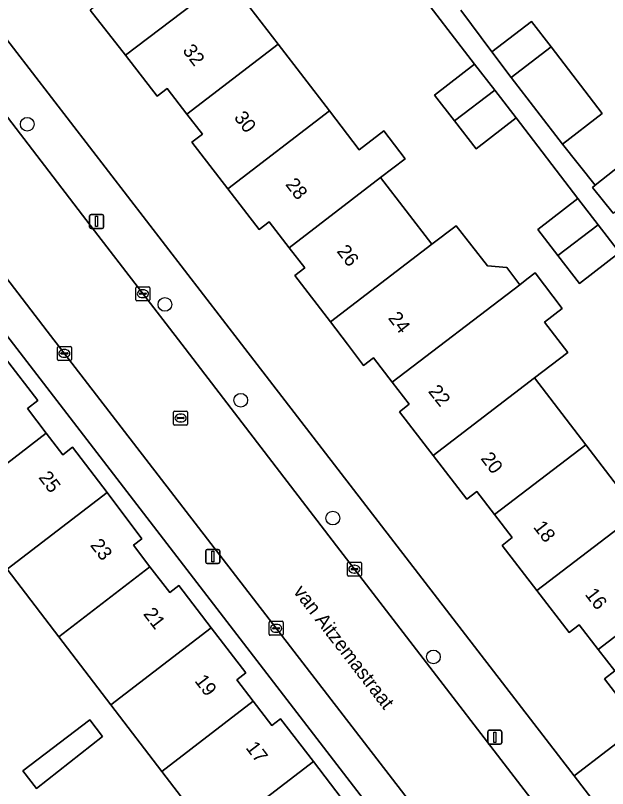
# Model space of a CAD drawing. Extents: x 159352 to 160617, y 385888 to 387323.
# Drawn here: x 159943.1 to 159985.4, y 386968.3 to 387023.5 of the extents above; entities that cross this region are included whole.
import ezdxf

# ---------------------------------------------------------------- set-up
doc = ezdxf.new("R2010")
doc.units = 0
for name, color, linetype in [('IMGEO_Boom', 7, 'Continuous'), ('IMGEO_Erf', 7, 'Continuous'), ('IMGEO_Kolk', 7, 'Continuous'), ('IMGEO_Lichtmast', 7, 'Continuous'), ('IMGEO_Openbare_ruimte_label', 7, 'Continuous'), ('IMGEO_Pand', 7, 'Continuous'), ('IMGEO_Pand_nummerreeks', 7, 'Continuous'), ('IMGEO_Rijbaan_lokaal_open', 7, 'Continuous'), ('IMGEO_Rioolput', 7, 'Continuous'), ('IMGEO_Voetpad_open', 7, 'Continuous')]:
    doc.layers.add(name, color=color, linetype=linetype)

msp = doc.modelspace()

# ---------------------------------------------------------------- linework, layer by layer
at = {"layer": 'IMGEO_Boom'}
for centre in [(159943.945, 387015.709), (159953.769, 387002.841), (159959.179, 386995.997), (159965.754, 386987.584), (159972.938, 386977.667)]:
    msp.add_circle(centre, 0.489, dxfattribs=at)
at = {"layer": 'IMGEO_Erf'}
for points in [[(159938.867, 387026.448), (159959.242, 387000), (159982.976, 386969.178), (159987.684, 386972.804), (159985.139, 386976.106), (159985.876, 386976.674), (159984.701, 386978.199), (159983.346, 386979.957), (159982.629, 386979.405), (159980.317, 386982.405), (159977.834, 386985.627), (159978.557, 386986.185), (159977.29, 386987.828), (159976.025, 386989.47), (159975.327, 386988.931), (159972.92, 386992.055)], [(159958.21, 387026.159), (159961.846, 387021.423), (159965.506, 387016.657), (159967.633, 387013.887), (159969.385, 387015.231), (159970.914, 387013.238), (159969.162, 387011.895), (159972.818, 387007.134), (159974.547, 387008.46), (159976.786, 387005.589), (159978.165, 387005.477), (159979.097, 387004.249), (159979.611, 387004.643), (159980.19, 387005.086), (159982.135, 387002.545), (159980.864, 387001.573), (159982.521, 386999.409), (159980.146, 386997.591), (159983.82, 386992.806), (159987.557, 386987.939)], [(159986.216, 387006.547), (159983.357, 387004.341), (159981.819, 387006.334), (159980.39, 387008.185), (159983.25, 387010.392), (159978.839, 387016.154), (159975.98, 387013.948), (159974.44, 387015.943), (159973.013, 387017.792), (159975.873, 387019.999), (159971.523, 387025.682)], [(159972.92, 386992.055), (159970.517, 386995.173), (159971.21, 386995.707), (159970, 386997.277), (159968.651, 386999.027), (159967.952, 386998.488), (159966.797, 387000), (159965.586, 387001.586), (159963.051, 387004.905), (159963.75, 387005.441), (159962.638, 387006.891), (159961.218, 387008.742), (159960.486, 387008.181), (159958.253, 387011.093), (159955.7, 387014.422), (159956.439, 387014.989), (159955.338, 387016.425), (159953.937, 387018.252), (159953.226, 387017.706), (159950.953, 387020.632), (159948.443, 387023.862)], [(159974.892, 387023.857), (159977.096, 387020.867), (159979.934, 387023.044), (159981.327, 387021.227), (159984.981, 387016.464), (159982.143, 387014.287), (159984.481, 387011.348), (159987.186, 387013.499)], [(159972.699, 386961.32), (159942.967, 387000), (159928.571, 387018.729)], [(159942.393, 386998.987), (159944.695, 386995.972), (159943.95, 386995.401), (159945.298, 386993.643), (159946.476, 386992.106), (159947.181, 386992.646), (159949.638, 386989.401), (159952.129, 386986.111), (159951.52, 386985.646), (159952.7, 386984.104), (159954.108, 386982.266), (159954.763, 386982.767), (159957.074, 386979.748), (159959.544, 386976.521), (159958.9, 386976.028), (159960.063, 386974.508), (159961.393, 386972.771), (159962.023, 386973.253), (159964.369, 386970.189), (159966.802, 386967.011)], [(159949.908, 386974.244), (159946.194, 386979.102), (159942.508, 386983.923)], [(159957.212, 386964.69), (159953.543, 386969.489), (159949.908, 386974.244)]]:
    msp.add_lwpolyline(points, dxfattribs=at)
msp.add_lwpolyline([(159949.314, 386971.996), (159944.594, 386968.276), (159943.63, 386969.536), (159948.405, 386973.186)], close=True, dxfattribs=at)
at = {"layer": 'IMGEO_Kolk'}
for p, q in [((159951.695, 387003.178), (159951.695, 387004.03)), ((159951.77, 387004.104), (159952.622, 387004.104)), ((159952.696, 387004.03), (159952.696, 387003.178)), ((159951.954, 387003.598), (159951.954, 387003.61)), ((159952.392, 387003.561), (159951.994, 387003.561)), ((159951.997, 387003.647), (159952.395, 387003.647)), ((159952.183, 387003.884), (159952.208, 387003.884)), ((159952.438, 387003.61), (159952.438, 387003.598)), ((159952.622, 387003.104), (159951.77, 387003.104)), ((159952.206, 387003.324), (159952.181, 387003.324)), ((159946.09, 386998.915), (159946.09, 386999.767)), ((159946.165, 386999.841), (159947.017, 386999.841)), ((159946.578, 386999.621), (159946.603, 386999.621)), ((159947.091, 386999.767), (159947.091, 386998.915)), ((159946.349, 386999.335), (159946.349, 386999.347)), ((159946.787, 386999.298), (159946.389, 386999.298)), ((159946.392, 386999.384), (159946.79, 386999.384)), ((159946.601, 386999.061), (159946.576, 386999.061)), ((159946.833, 386999.347), (159946.833, 386999.335)), ((159947.017, 386998.841), (159946.165, 386998.841)), ((159966.792, 386983.507), (159966.792, 386984.359)), ((159966.867, 386984.433), (159967.719, 386984.433)), ((159967.28, 386984.213), (159967.305, 386984.213)), ((159967.793, 386984.359), (159967.793, 386983.507)), ((159967.051, 386983.927), (159967.051, 386983.939)), ((159967.489, 386983.89), (159967.091, 386983.89)), ((159967.094, 386983.976), (159967.492, 386983.976)), ((159967.303, 386983.653), (159967.278, 386983.653)), ((159967.535, 386983.939), (159967.535, 386983.927)), ((159967.719, 386983.433), (159966.867, 386983.433)), ((159961.206, 386979.285), (159961.206, 386980.137)), ((159961.281, 386980.211), (159962.133, 386980.211)), ((159961.508, 386979.754), (159961.906, 386979.754)), ((159961.694, 386979.991), (159961.719, 386979.991)), ((159962.207, 386980.137), (159962.207, 386979.285)), ((159962.133, 386979.211), (159961.281, 386979.211)), ((159961.465, 386979.705), (159961.465, 386979.717)), ((159961.903, 386979.668), (159961.505, 386979.668)), ((159961.717, 386979.431), (159961.692, 386979.431)), ((159961.949, 386979.717), (159961.949, 386979.705))]:
    msp.add_line(p, q, dxfattribs=at)
for points in [[(159951.695, 387003.178), (159951.695, 387004.03)], [(159951.77, 387004.104), (159952.622, 387004.104)], [(159952.696, 387004.03), (159952.696, 387003.178)], [(159952.622, 387003.104), (159951.77, 387003.104)], [(159946.09, 386998.915), (159946.09, 386999.767)], [(159946.165, 386999.841), (159947.017, 386999.841)], [(159947.091, 386999.767), (159947.091, 386998.915)], [(159947.017, 386998.841), (159946.165, 386998.841)], [(159966.792, 386983.507), (159966.792, 386984.359)], [(159966.867, 386984.433), (159967.719, 386984.433)], [(159967.793, 386984.359), (159967.793, 386983.507)], [(159967.719, 386983.433), (159966.867, 386983.433)], [(159961.206, 386979.285), (159961.206, 386980.137)], [(159961.281, 386980.211), (159962.133, 386980.211)], [(159962.207, 386980.137), (159962.207, 386979.285)], [(159962.133, 386979.211), (159961.281, 386979.211)]]:
    msp.add_lwpolyline(points, dxfattribs=at)
for centre, radius, start, end in [((159951.772, 387004.028), 0.0765, 91.552, 178.448), ((159951.772, 387004.028), 0.0765, 91.552, 178.448), ((159952.62, 387004.028), 0.0765, 1.552, 88.448), ((159952.62, 387004.028), 0.0765, 1.552, 88.448), ((159951.994, 387003.607), 0.0403, 85.8775, 175.7526), ((159951.991, 387003.597), 0.0366, 178.938, 274.7102), ((159952.395, 387003.604), 0.043, 264.8664, 352.4533), ((159952.399, 387003.609), 0.0386, 1.7309, 96.639), ((159951.772, 387003.18), 0.0765, 181.552, 268.448), ((159951.772, 387003.18), 0.0765, 181.552, 268.448), ((159952.62, 387003.18), 0.0765, 271.552, 358.448), ((159952.62, 387003.18), 0.0765, 271.552, 358.448), ((159946.167, 386999.765), 0.0765, 91.552, 178.448), ((159946.167, 386999.765), 0.0765, 91.552, 178.448), ((159947.015, 386999.765), 0.0765, 1.552, 88.448), ((159947.015, 386999.765), 0.0765, 1.552, 88.448), ((159946.389, 386999.344), 0.0403, 85.8775, 175.7526), ((159946.386, 386999.334), 0.0366, 178.938, 274.7102), ((159946.79, 386999.341), 0.043, 264.8664, 352.4533), ((159946.794, 386999.346), 0.0386, 1.7309, 96.639), ((159946.167, 386998.917), 0.0765, 181.552, 268.448), ((159946.167, 386998.917), 0.0765, 181.552, 268.448), ((159947.015, 386998.917), 0.0765, 271.552, 358.448), ((159947.015, 386998.917), 0.0765, 271.552, 358.448), ((159966.869, 386984.357), 0.0765, 91.552, 178.448), ((159966.869, 386984.357), 0.0765, 91.552, 178.448), ((159967.717, 386984.357), 0.0765, 1.552, 88.448), ((159967.717, 386984.357), 0.0765, 1.552, 88.448), ((159967.091, 386983.936), 0.0403, 85.8775, 175.7526), ((159967.088, 386983.926), 0.0366, 178.938, 274.7102), ((159967.492, 386983.933), 0.043, 264.8664, 352.4533), ((159967.496, 386983.938), 0.0386, 1.7309, 96.639), ((159966.869, 386983.509), 0.0765, 181.552, 268.448), ((159966.869, 386983.509), 0.0765, 181.552, 268.448), ((159967.717, 386983.509), 0.0765, 271.552, 358.448), ((159967.717, 386983.509), 0.0765, 271.552, 358.448), ((159961.283, 386980.135), 0.0765, 91.552, 178.448), ((159961.283, 386980.135), 0.0765, 91.552, 178.448), ((159961.505, 386979.714), 0.0403, 85.8775, 175.7526), ((159961.91, 386979.716), 0.0386, 1.7309, 96.639), ((159962.131, 386980.135), 0.0765, 1.552, 88.448), ((159962.131, 386980.135), 0.0765, 1.552, 88.448), ((159961.283, 386979.287), 0.0765, 181.552, 268.448), ((159961.283, 386979.287), 0.0765, 181.552, 268.448), ((159961.502, 386979.704), 0.0366, 178.938, 274.7102), ((159961.906, 386979.711), 0.043, 264.8664, 352.4533), ((159962.131, 386979.287), 0.0765, 271.552, 358.448), ((159962.131, 386979.287), 0.0765, 271.552, 358.448)]:
    msp.add_arc(centre, radius, start, end, dxfattribs=at)
for centre, major_axis, ratio, start_param, end_param in [((159952.182, 387003.604), (-0.387, 0.002), 0.722429, 4.712389, 7.853982), ((159952.207, 387003.604), (-0.39, 0.002), 0.717154, 1.570796, 4.712389), ((159946.577, 386999.341), (-0.387, 0.002), 0.722429, 4.712389, 7.853982), ((159946.602, 386999.341), (-0.39, 0.002), 0.717154, 1.570796, 4.712389), ((159967.279, 386983.933), (-0.387, 0.002), 0.722429, 4.712389, 7.853982), ((159967.304, 386983.933), (-0.39, 0.002), 0.717154, 1.570796, 4.712389), ((159961.693, 386979.711), (-0.387, 0.002), 0.722429, 4.712389, 7.853982), ((159961.718, 386979.711), (-0.39, 0.002), 0.717154, 1.570796, 4.712389)]:
    msp.add_ellipse(centre, major_axis=major_axis, ratio=ratio, start_param=start_param, end_param=end_param, dxfattribs=at)
at = {"layer": 'IMGEO_Lichtmast'}
for p, q in [((159948.395, 387008.367), (159948.395, 387009.167)), ((159948.395, 387009.167), (159948.395, 387008.367)), ((159948.495, 387009.267), (159949.285, 387009.267)), ((159949.285, 387009.267), (159948.495, 387009.267)), ((159949.385, 387009.167), (159949.385, 387008.367)), ((159949.385, 387008.367), (159949.385, 387009.167)), ((159949.285, 387008.267), (159948.495, 387008.267)), ((159948.495, 387008.267), (159949.285, 387008.267)), ((159956.787, 386985.341), (159957.577, 386985.341)), ((159957.577, 386985.341), (159956.787, 386985.341)), ((159956.687, 386984.441), (159956.687, 386985.241)), ((159956.687, 386985.241), (159956.687, 386984.441)), ((159957.677, 386985.241), (159957.677, 386984.441)), ((159957.677, 386984.441), (159957.677, 386985.241)), ((159957.577, 386984.341), (159956.787, 386984.341)), ((159956.787, 386984.341), (159957.577, 386984.341)), ((159976.818, 386971.527), (159976.818, 386972.327)), ((159976.818, 386972.327), (159976.818, 386971.527)), ((159976.918, 386972.427), (159977.708, 386972.427)), ((159977.708, 386972.427), (159976.918, 386972.427)), ((159977.808, 386972.327), (159977.808, 386971.527)), ((159977.808, 386971.527), (159977.808, 386972.327)), ((159977.708, 386971.427), (159976.918, 386971.427)), ((159976.918, 386971.427), (159977.708, 386971.427))]:
    msp.add_line(p, q, dxfattribs=at)
for points in [[(159948.815, 387009.142), (159948.965, 387009.142), (159948.965, 387008.392), (159948.815, 387008.392), (159948.815, 387009.142)], [(159957.107, 386985.216), (159957.257, 386985.216), (159957.257, 386984.466), (159957.107, 386984.466), (159957.107, 386985.216)], [(159977.238, 386972.302), (159977.388, 386972.302), (159977.388, 386971.552), (159977.238, 386971.552), (159977.238, 386972.302)]]:
    msp.add_lwpolyline(points, dxfattribs=at)
for centre, start, end in [((159948.495, 387009.167), 90, 180), ((159948.495, 387009.167), 90, 180), ((159949.285, 387009.167), 0, 90), ((159949.285, 387009.167), 360, 90), ((159948.495, 387008.367), 180, 270), ((159948.495, 387008.367), 180, 270), ((159949.285, 387008.367), 270, 0), ((159949.285, 387008.367), 270, 0), ((159956.787, 386985.241), 90, 180), ((159956.787, 386985.241), 90, 180), ((159957.577, 386985.241), 0, 90), ((159957.577, 386985.241), 360, 90), ((159956.787, 386984.441), 180, 270), ((159956.787, 386984.441), 180, 270), ((159957.577, 386984.441), 270, 0), ((159957.577, 386984.441), 270, 0), ((159976.918, 386972.327), 90, 180), ((159976.918, 386972.327), 90, 180), ((159977.708, 386972.327), 0, 90), ((159977.708, 386972.327), 360, 90), ((159976.918, 386971.527), 180, 270), ((159976.918, 386971.527), 180, 270), ((159977.708, 386971.527), 270, 0), ((159977.708, 386971.527), 270, 0)]:
    msp.add_arc(centre, 0.1, start, end, dxfattribs=at)
at = {"layer": 'IMGEO_Pand'}
for points in [[(159958.21, 387026.159), (159954.565, 387030.905), (159947.99, 387025.923), (159949.16, 387024.42), (159948.443, 387023.862), (159950.953, 387020.632)], [(159961.846, 387021.423), (159958.21, 387026.159), (159950.953, 387020.632), (159953.226, 387017.706), (159953.937, 387018.252), (159955.338, 387016.425)], [(159979.934, 387023.044), (159977.096, 387020.867), (159978.49, 387019.05), (159981.327, 387021.227)], [(159955.338, 387016.425), (159956.439, 387014.989), (159955.7, 387014.422), (159958.253, 387011.093), (159965.506, 387016.657), (159961.846, 387021.423)], [(159982.143, 387014.287), (159984.981, 387016.464), (159981.327, 387021.227), (159978.49, 387019.05)], [(159975.873, 387019.999), (159973.013, 387017.792), (159974.44, 387015.943), (159977.306, 387018.141)], [(159975.98, 387013.948), (159978.839, 387016.154), (159977.306, 387018.141), (159974.44, 387015.943)], [(159969.162, 387011.895), (159970.914, 387013.238), (159969.385, 387015.231), (159967.633, 387013.887), (159965.506, 387016.657), (159958.253, 387011.093), (159960.486, 387008.181), (159961.218, 387008.742), (159962.638, 387006.891)], [(159988.693, 387011.603), (159987.186, 387013.499), (159984.481, 387011.348), (159984.295, 387011.2), (159985.762, 387009.357)], [(159962.638, 387006.891), (159963.75, 387005.441), (159963.051, 387004.905), (159965.586, 387001.586), (159972.818, 387007.134), (159969.162, 387011.895)], [(159983.25, 387010.392), (159980.39, 387008.185), (159981.819, 387006.334), (159984.686, 387008.53)], [(159979.097, 387004.249), (159978.165, 387005.477), (159976.786, 387005.589), (159974.547, 387008.46), (159972.818, 387007.134), (159965.586, 387001.586), (159966.797, 387000), (159967.952, 386998.488), (159968.651, 386999.027), (159970, 386997.277)], [(159983.357, 387004.341), (159986.216, 387006.547), (159984.686, 387008.53), (159981.819, 387006.334)], [(159982.521, 386999.409), (159980.864, 387001.573), (159982.135, 387002.545), (159980.19, 387005.086), (159979.611, 387004.643), (159979.097, 387004.249), (159970, 386997.277), (159971.21, 386995.707), (159970.517, 386995.173), (159972.92, 386992.055), (159980.146, 386997.591)], [(159935.21, 386993.469), (159938.857, 386988.699), (159945.298, 386993.643), (159943.95, 386995.401), (159944.695, 386995.972), (159942.393, 386998.987)], [(159983.82, 386992.806), (159980.146, 386997.591), (159972.92, 386992.055), (159975.327, 386988.931), (159976.025, 386989.47), (159977.29, 386987.828)], [(159949.638, 386989.401), (159947.181, 386992.646), (159946.476, 386992.106), (159945.298, 386993.643), (159938.857, 386988.699), (159942.508, 386983.923)], [(159977.29, 386987.828), (159978.557, 386986.185), (159977.834, 386985.627), (159980.317, 386982.405), (159987.557, 386987.939), (159983.82, 386992.806)], [(159952.7, 386984.104), (159951.52, 386985.646), (159952.129, 386986.111), (159949.638, 386989.401), (159942.508, 386983.923), (159946.194, 386979.102)], [(159991.205, 386983.187), (159987.557, 386987.939), (159980.317, 386982.405), (159982.629, 386979.405), (159983.346, 386979.957), (159984.701, 386978.199)], [(159946.194, 386979.102), (159949.908, 386974.244), (159957.074, 386979.748), (159954.763, 386982.767), (159954.108, 386982.266), (159952.7, 386984.104)], [(159984.701, 386978.199), (159985.876, 386976.674), (159985.139, 386976.106), (159987.684, 386972.804), (159991.645, 386975.857), (159994.905, 386978.369), (159991.205, 386983.187)], [(159949.908, 386974.244), (159953.543, 386969.489), (159960.063, 386974.508), (159958.9, 386976.028), (159959.544, 386976.521), (159957.074, 386979.748)], [(159964.369, 386970.189), (159962.023, 386973.253), (159961.393, 386972.771), (159960.063, 386974.508), (159953.543, 386969.489), (159957.212, 386964.69)], [(159949.314, 386971.996), (159948.405, 386973.186), (159943.63, 386969.536), (159944.594, 386968.276)], [(159966.17, 386966.528), (159966.802, 386967.011), (159964.369, 386970.189), (159957.212, 386964.69), (159954.662, 386962.611), (159958.251, 386957.949), (159960.841, 386959.943), (159967.366, 386964.966)]]:
    msp.add_lwpolyline(points, close=True, dxfattribs=at)
at = {"layer": 'IMGEO_Rijbaan_lokaal_open'}
for points in [[(159966.243, 386985.298), (159954.976, 387000), (159948.74, 387008.083), (159935.45, 387025.466)], [(159929.897, 387021.123), (159939.751, 387008.243), (159945.357, 387000.926), (159947.373, 386998.336), (159972.407, 386965.827), (159999.267, 386930.954)], [(160004.89, 386934.964), (160000, 386941.342), (159984.412, 386961.672), (159966.243, 386985.298)]]:
    msp.add_lwpolyline(points, dxfattribs=at)
at = {"layer": 'IMGEO_Rioolput'}
for p, q in [((159954.462, 386995.226), (159955.314, 386995.226)), ((159954.387, 386994.3), (159954.387, 386995.152)), ((159954.646, 386994.72), (159954.646, 386994.732)), ((159955.084, 386994.683), (159954.686, 386994.683)), ((159954.689, 386994.769), (159955.087, 386994.769)), ((159954.875, 386995.006), (159954.9, 386995.006)), ((159955.13, 386994.732), (159955.13, 386994.72)), ((159955.388, 386995.152), (159955.388, 386994.3)), ((159955.314, 386994.226), (159954.462, 386994.226)), ((159954.898, 386994.446), (159954.873, 386994.446))]:
    msp.add_line(p, q, dxfattribs=at)
for points in [[(159954.462, 386995.226), (159955.314, 386995.226)], [(159954.387, 386994.3), (159954.387, 386995.152)], [(159955.388, 386995.152), (159955.388, 386994.3)], [(159955.314, 386994.226), (159954.462, 386994.226)]]:
    msp.add_lwpolyline(points, dxfattribs=at)
for centre, radius, start, end in [((159954.464, 386995.15), 0.0765, 91.552, 178.448), ((159954.464, 386995.15), 0.0765, 91.552, 178.448), ((159955.312, 386995.15), 0.0765, 1.552, 88.448), ((159955.312, 386995.15), 0.0765, 1.552, 88.448), ((159954.686, 386994.729), 0.0403, 85.8775, 175.7526), ((159954.683, 386994.719), 0.0366, 178.938, 274.7102), ((159955.087, 386994.726), 0.043, 264.8664, 352.4533), ((159955.091, 386994.731), 0.0386, 1.7309, 96.639), ((159954.464, 386994.302), 0.0765, 181.552, 268.448), ((159954.464, 386994.302), 0.0765, 181.552, 268.448), ((159955.312, 386994.302), 0.0765, 271.552, 358.448), ((159955.312, 386994.302), 0.0765, 271.552, 358.448)]:
    msp.add_arc(centre, radius, start, end, dxfattribs=at)
for centre, major_axis, ratio, start_param, end_param in [((159954.874, 386994.726), (-0.387, 0.002), 0.722429, 4.712389, 7.853982), ((159954.899, 386994.726), (-0.39, 0.002), 0.717154, 1.570796, 4.712389)]:
    msp.add_ellipse(centre, major_axis=major_axis, ratio=ratio, start_param=start_param, end_param=end_param, dxfattribs=at)
at = {"layer": 'IMGEO_Voetpad_open'}
for points in [[(160007.022, 386937.951), (160000, 386947.07), (159984.789, 386966.824), (159982.976, 386969.178), (159959.242, 387000), (159938.867, 387026.448)], [(159971.523, 387025.682), (159975.873, 387019.999), (159977.306, 387018.141), (159978.839, 387016.154), (159983.25, 387010.392), (159984.686, 387008.53), (159986.216, 387006.547)], [(159935.45, 387025.466), (159948.74, 387008.083), (159954.976, 387000), (159966.243, 386985.298), (159984.412, 386961.672), (160000, 386941.342), (160004.89, 386934.964)], [(159985.762, 387009.357), (159984.295, 387011.2), (159984.481, 387011.348), (159982.143, 387014.287), (159978.49, 387019.05), (159977.096, 387020.867), (159974.892, 387023.857)], [(159999.267, 386930.954), (159972.407, 386965.827), (159947.373, 386998.336), (159945.357, 387000.926), (159939.751, 387008.243), (159929.897, 387021.123)], [(159928.571, 387018.729), (159942.967, 387000), (159972.699, 386961.32), (159974.608, 386958.836), (159996.786, 386929.984)], [(159987.684, 386972.804), (159982.976, 386969.178), (159984.789, 386966.824), (159989.485, 386970.44)]]:
    msp.add_lwpolyline(points, dxfattribs=at)

# ---------------------------------------------------------------- texts
at = {"layer": 'IMGEO_Openbare_ruimte_label'}
msp.add_text('van Aitzemastraat', height=1, rotation=307.6035, dxfattribs=at).set_placement((159962.893, 386982.319))
at = {"layer": 'IMGEO_Pand_nummerreeks'}
for s, rotation, p in [('32', 307.5367, (159954.985, 387020.954)), ('30', 307.5367, (159958.657, 387016.176)), ('28', 307.5343, (159962.326, 387011.401)), ('26', 307.5367, (159965.992, 387006.63)), ('24', 307.5343, (159969.66, 387001.854)), ('22', 308.4338, (159972.517, 386996.618)), ('20', 307.4725, (159976.268, 386991.829)), ('25', 307.0802, (159944.712, 386990.479)), ('18', 307.4725, (159980.023, 386986.931)), ('23', 307.6079, (159948.394, 386985.64)), ('16', 307.4994, (159983.711, 386982.122)), ('21', 307.6079, (159952.181, 386980.725)), ('19', 307.3491, (159955.844, 386975.953)), ('17', 307.3491, (159959.492, 386971.174))]:
    msp.add_text(s, height=1, rotation=rotation, dxfattribs=at).set_placement(p)

doc.saveas('drawing.dxf')
